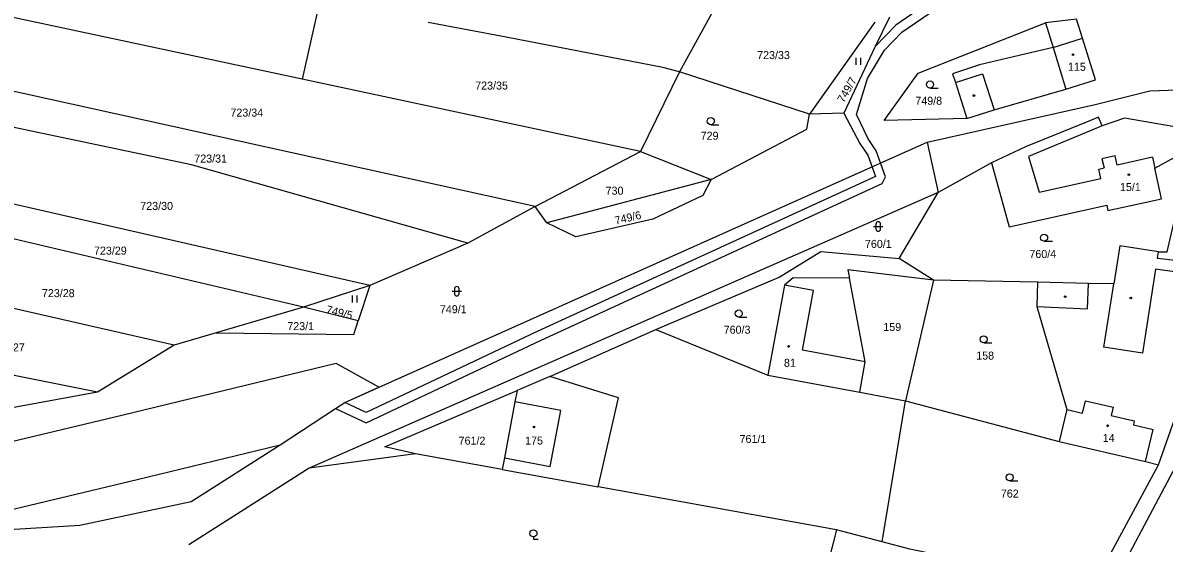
# Model space of a CAD drawing. Extents: x -776734 to -748832, y -1118122 to -976986.
# Drawn here: x -751311.9 to -751069.4, y -1113445.4 to -1113334.7 of the extents above; entities that cross this region are included whole.
import ezdxf

# ---------------------------------------------------------------- set-up
doc = ezdxf.new("R2010")
doc.units = 0
for name, color, linetype in [('KM_Hranice parcel', 7, 'Continuous'), ('KM_Parcelní čísla', 7, 'Continuous'), ('KM_Vnitřní kresba', 7, 'Continuous'), ('KM_Věcná břemena k části', 7, 'Continuous'), ('KM_Značky budov', 7, 'Continuous'), ('KM_Značky kultur', 7, 'Continuous')]:
    doc.layers.add(name, color=color, linetype=linetype)

msp = doc.modelspace()

# ---------------------------------------------------------------- linework, layer by layer
at = {"layer": 'KM_Hranice parcel'}
for p, q in [((-751162.51, -1113327.26), (-751172.37, -1113345.17)), ((-751252.56, -1113346.73), (-751324.93, -1113331.23)), ((-751248.82, -1113330.31), (-751252.56, -1113346.73)), ((-751127.75, -1113333.55), (-751130.83, -1113339.74)), ((-751130.9, -1113334.57), (-751144.8, -1113354.15)), ((-751130.83, -1113339.74), (-751137.47, -1113353.96)), ((-751203.01, -1113373.81), (-751327.85, -1113346.23)), ((-751172.37, -1113345.17), (-751180.69, -1113362.12)), ((-751144.8, -1113354.15), (-751172.37, -1113345.17)), ((-751180.69, -1113362.12), (-751252.56, -1113346.73)), ((-751137.47, -1113353.96), (-751144.8, -1113354.15)), ((-751085.94, -1113355.88), (-751098.87, -1113361.1)), ((-751243.46, -1113415.45), (-751119.75, -1113360.08)), ((-751119.75, -1113360.08), (-751117.46, -1113370.84)), ((-751203.01, -1113373.81), (-751180.69, -1113362.12)), ((-751180.69, -1113362.12), (-751165.63, -1113368.02)), ((-751098.87, -1113361.1), (-751106.11, -1113364.5)), ((-751106.11, -1113364.5), (-751117.46, -1113370.84)), ((-751165.63, -1113368.02), (-751200.59, -1113377.23)), ((-751238.16, -1113390.56), (-751332.29, -1113369.12)), ((-751117.46, -1113370.84), (-751251.04, -1113429.42)), ((-751125.74, -1113384.84), (-751117.46, -1113370.84)), ((-751203.01, -1113373.81), (-751217.31, -1113381.55)), ((-751200.59, -1113377.23), (-751203.01, -1113373.81)), ((-751252.27, -1113395.16), (-751333.64, -1113376.06)), ((-751217.31, -1113381.55), (-751238.16, -1113390.56)), ((-751118.44, -1113389.45), (-751125.74, -1113384.84)), ((-751118.44, -1113389.45), (-751124.35, -1113415.08)), ((-751096.33, -1113389.91), (-751118.44, -1113389.45)), ((-751279.75, -1113403.29), (-751336.4, -1113390.28)), ((-751238.16, -1113390.56), (-751252.27, -1113395.16)), ((-751238.16, -1113390.56), (-751240.62, -1113398.09)), ((-751252.27, -1113395.16), (-751270.77, -1113400.65)), ((-751240.62, -1113398.09), (-751252.27, -1113395.16)), ((-751270.77, -1113400.65), (-751279.75, -1113403.29)), ((-751199.91, -1113409.93), (-751177.41, -1113399.94)), ((-751177.41, -1113399.94), (-751153.63, -1113409.64)), ((-751279.75, -1113403.29), (-751295.97, -1113413.27)), ((-751295.97, -1113413.27), (-751339.18, -1113404.6)), ((-751199.91, -1113409.93), (-751206.88, -1113412.91)), ((-751153.63, -1113409.64), (-751134.08, -1113413.27)), ((-751295.97, -1113413.27), (-751326.88, -1113418.94)), ((-751206.88, -1113412.91), (-751207.33, -1113415.29)), ((-751134.08, -1113413.27), (-751124.35, -1113415.08)), ((-751207.33, -1113415.29), (-751209.58, -1113427.24)), ((-751129.31, -1113445.07), (-751124.35, -1113415.08)), ((-751124.35, -1113415.08), (-751091.7, -1113423.74)), ((-751063.84, -1113423.01), (-751081.35, -1113456)), ((-751228.44, -1113426.4), (-751251.04, -1113429.42)), ((-751210.05, -1113429.71), (-751228.44, -1113426.4)), ((-751209.58, -1113427.24), (-751210.05, -1113429.71)), ((-751251.04, -1113429.42), (-751276.6, -1113445.7)), ((-751210.05, -1113429.71), (-751189.64, -1113433.39)), ((-751139.01, -1113442.51), (-751189.64, -1113433.39)), ((-751139.01, -1113442.51), (-751141.83, -1113453.45)), ((-751129.31, -1113445.07), (-751139.01, -1113442.51))]:
    msp.add_line(p, q, dxfattribs=at)
for points in [[(-751090.32, -1113348.86), (-751084.01, -1113346.83), (-751086.77, -1113338), (-751088.04, -1113333.92), (-751094.66, -1113334.76)], [(-751172.37, -1113345.17), (-751175.89, -1113344.21), (-751209.22, -1113337.81), (-751225.77, -1113334.67)], [(-751111.32, -1113355.08), (-751128.9, -1113355.52), (-751121.67, -1113345.4), (-751094.66, -1113334.76)], [(-751094.66, -1113334.76), (-751093.03, -1113339.96), (-751108.67, -1113343.66), (-751114.36, -1113345.6), (-751113.77, -1113347.44), (-751111.32, -1113355.08)], [(-751119.75, -1113360.08), (-751084.12, -1113352.1), (-751072.49, -1113349.16), (-751058.82, -1113348.71), (-751053.99, -1113350), (-751040.41, -1113347.78)], [(-751111.32, -1113355.08), (-751105.57, -1113353.22), (-751090.32, -1113348.86)], [(-751217.31, -1113381.55), (-751276.03, -1113364.96), (-751329.3, -1113353.72)], [(-751165.63, -1113368.02), (-751145.34, -1113357.32), (-751144.8, -1113354.15)], [(-751063.05, -1113357.58), (-751077.86, -1113355.03), (-751082.6, -1113356.6), (-751083.35, -1113354.79), (-751085.94, -1113355.88)], [(-751106.11, -1113364.5), (-751102.34, -1113378.09), (-751081.63, -1113373.53), (-751081.37, -1113374.67), (-751069.99, -1113372.16), (-751071.42, -1113365.66), (-751063.72, -1113361.39)], [(-751070.67, -1113383.45), (-751068.76, -1113383.46), (-751063.72, -1113361.39)], [(-751165.63, -1113368.02), (-751167.44, -1113371.45), (-751178.07, -1113376.45), (-751194.42, -1113380.27), (-751200.59, -1113377.23)], [(-751070.67, -1113383.45), (-751078.87, -1113382.17), (-751080.13, -1113390.25), (-751085.52, -1113390.14), (-751096.33, -1113389.91)], [(-751177.41, -1113399.94), (-751151.22, -1113388.81), (-751142.37, -1113383.37), (-751125.74, -1113384.84)], [(-751065.04, -1113387.63), (-751066.43, -1113385.37), (-751070.88, -1113384.81), (-751070.67, -1113383.45)], [(-751118.44, -1113389.45), (-751136.63, -1113387.23), (-751136.3, -1113389)], [(-751136.3, -1113389), (-751148.25, -1113388.95), (-751150.08, -1113390.51), (-751153.63, -1113409.64)], [(-751134.08, -1113413.27), (-751132.95, -1113406.79), (-751136.3, -1113389)], [(-751096.33, -1113389.91), (-751096.46, -1113395.05), (-751090.11, -1113416.92), (-751091.7, -1113423.74)], [(-751070.65, -1113428.73), (-751060.88, -1113401.01), (-751050.57, -1113388.53)], [(-751270.77, -1113400.65), (-751241.59, -1113401.04), (-751240.62, -1113398.09)], [(-751189.64, -1113433.39), (-751185.37, -1113414.49), (-751199.91, -1113409.93)], [(-751228.44, -1113426.4), (-751234.95, -1113424.91), (-751206.88, -1113412.91)], [(-751257.21, -1113424.44), (-751245.42, -1113416.73), (-751243.46, -1113415.45)], [(-751091.7, -1113423.74), (-751073.38, -1113428.03), (-751070.65, -1113428.73)], [(-751346.94, -1113444.57), (-751338, -1113443.86), (-751299.77, -1113441.52), (-751276.13, -1113436.49), (-751257.21, -1113424.44)], [(-751086.27, -1113455.98), (-751083.26, -1113452.12), (-751070.65, -1113428.73)], [(-751086.27, -1113455.98), (-751112.27, -1113449.02), (-751123.42, -1113446.63), (-751129.31, -1113445.07)]]:
    msp.add_lwpolyline(points, dxfattribs=at)
at = {"layer": 'KM_Vnitřní kresba'}
for p, q in [((-751093.03, -1113339.96), (-751086.77, -1113338)), ((-751093.03, -1113339.96), (-751090.32, -1113348.86)), ((-751113.77, -1113347.44), (-751108.04, -1113345.59)), ((-751108.04, -1113345.59), (-751105.57, -1113353.22)), ((-751082.6, -1113356.6), (-751098.27, -1113363.12)), ((-751098.27, -1113363.12), (-751095.99, -1113370.73)), ((-751079.85, -1113363.03), (-751082.64, -1113363.65)), ((-751079.42, -1113364.99), (-751079.85, -1113363.03)), ((-751071.93, -1113363.33), (-751079.42, -1113364.99)), ((-751071.93, -1113363.33), (-751071.42, -1113365.66)), ((-751083.32, -1113365.85), (-751082.21, -1113365.6)), ((-751082.64, -1113363.65), (-751082.21, -1113365.6)), ((-751095.99, -1113370.73), (-751082.88, -1113367.84)), ((-751082.88, -1113367.84), (-751083.32, -1113365.85)), ((-751071.24, -1113387.14), (-751074.02, -1113404.96)), ((-751066.76, -1113387.73), (-751071.24, -1113387.14)), ((-751143.93, -1113391.65), (-751150.08, -1113390.51)), ((-751146.28, -1113404.31), (-751143.93, -1113391.65)), ((-751085.7, -1113395.56), (-751085.52, -1113390.14)), ((-751082.22, -1113403.69), (-751080.13, -1113390.25)), ((-751096.46, -1113395.05), (-751085.7, -1113395.56)), ((-751132.95, -1113406.79), (-751146.28, -1113404.31)), ((-751074.02, -1113404.96), (-751082.22, -1113403.69)), ((-751197.6, -1113417.15), (-751207.33, -1113415.29)), ((-751086.77, -1113417.7), (-751086.17, -1113415.12)), ((-751086.17, -1113415.12), (-751080.28, -1113416.49)), ((-751080.28, -1113416.49), (-751080.68, -1113418.25)), ((-751199.88, -1113429.09), (-751197.6, -1113417.15)), ((-751090.11, -1113416.92), (-751086.77, -1113417.7)), ((-751080.68, -1113418.25), (-751075.78, -1113419.39)), ((-751075.78, -1113419.39), (-751075.98, -1113420.22)), ((-751075.98, -1113420.22), (-751071.79, -1113421.19)), ((-751073.38, -1113428.03), (-751071.79, -1113421.19)), ((-751209.58, -1113427.24), (-751199.88, -1113429.09))]:
    msp.add_line(p, q, dxfattribs=at)
at = {"layer": 'KM_Věcná břemena k části'}
for points in [[(-751117.16, -1113328.77), (-751126.44, -1113335.2), (-751130.83, -1113339.74), (-751137.47, -1113353.96), (-751134.08, -1113360.42), (-751132.41, -1113362.87), (-751130.77, -1113367.4), (-751202.6, -1113400.4), (-751238.96, -1113417.6), (-751243.46, -1113415.45), (-751236.23, -1113412.21), (-751236.72, -1113411.94), (-751245.3, -1113407.14), (-751290.86, -1113418.21), (-751344.3, -1113430.98)], [(-751338, -1113443.86), (-751287.58, -1113431.83), (-751257.21, -1113424.44), (-751245.42, -1113416.73), (-751238.96, -1113419.82), (-751201.76, -1113402.22), (-751129.32, -1113368.93), (-751128.63, -1113367.45), (-751130.61, -1113361.95), (-751132.34, -1113359.42), (-751134.78, -1113354.25), (-751132.42, -1113346.56), (-751128.85, -1113340.57), (-751125.14, -1113336.74), (-751116.26, -1113330.59)]]:
    msp.add_lwpolyline(points, dxfattribs=at)
at = {"layer": 'KM_Značky budov'}
for centre in [(-751088.7968, -1113341.4892), (-751109.8568, -1113350.1992), (-751076.9368, -1113367.0092), (-751090.4568, -1113392.9692), (-751076.5168, -1113393.2592), (-751149.1968, -1113403.5392), (-751203.2868, -1113420.6592), (-751081.4468, -1113420.4192)]:
    msp.add_circle(centre, 0.175, dxfattribs=at)
at = {"layer": 'KM_Značky kultur'}
for p, q in [((-751134.841, -1113343.68), (-751134.841, -1113342.18)), ((-751133.84, -1113343.68), (-751133.84, -1113342.18)), ((-751119.163, -1113348.6), (-751117.413, -1113348.6)), ((-751165.743, -1113356.39), (-751163.993, -1113356.39)), ((-751130.681, -1113377.541), (-751130.681, -1113378.542)), ((-751129.679, -1113378.542), (-751129.679, -1113377.541)), ((-751131.181, -1113378.041), (-751129.179, -1113378.041)), ((-751094.933, -1113381.18), (-751093.183, -1113381.18)), ((-751220.681, -1113391.811), (-751218.679, -1113391.811)), ((-751220.181, -1113391.311), (-751220.181, -1113392.312)), ((-751219.179, -1113392.312), (-751219.179, -1113391.311)), ((-751241.851, -1113394.18), (-751241.851, -1113392.68)), ((-751240.85, -1113394.18), (-751240.85, -1113392.68)), ((-751159.793, -1113397.29), (-751158.043, -1113397.29)), ((-751107.763, -1113402.79), (-751106.013, -1113402.79)), ((-751102.263, -1113432.13), (-751100.513, -1113432.13)), ((-751203.41, -1113444.042), (-751203.41, -1113444.54)), ((-751203.41, -1113444.54), (-751202.409, -1113444.54))]:
    msp.add_line(p, q, dxfattribs=at)
for centre in [(-751119.1629, -1113347.8498), (-751165.7429, -1113355.6398), (-751094.9329, -1113380.4298), (-751159.7929, -1113396.5398), (-751107.7629, -1113402.0398), (-751102.2629, -1113431.3798), (-751203.4093, -1113443.2909)]:
    msp.add_circle(centre, 0.75, dxfattribs=at)
for centre, start, end in [((-751130.18, -1113377.5409), 0, 180), ((-751130.18, -1113378.5409), 180, 359.987886), ((-751219.68, -1113391.3109), 0, 180), ((-751219.68, -1113392.3109), 180, 359.987886)]:
    msp.add_arc(centre, 0.5, start, end, dxfattribs=at)

# ---------------------------------------------------------------- texts
at = {"layer": 'KM_Parcelní čísla'}
for s, p in [('723/33', (-751155.887, -1113342.44)), ('115', (-751089.87, -1113344.93)), ('723/35', (-751215.777, -1113348.92)), ('749/8', (-751122.29, -1113352.15)), ('723/34', (-751267.767, -1113354.67)), ('729', (-751167.885, -1113359.59)), ('723/31', (-751275.447, -1113364.44)), ('730', (-751188.075, -1113371.27)), ('15/1', (-751078.82, -1113370.5)), ('723/30', (-751286.917, -1113374.51)), ('723/29', (-751296.747, -1113384.02)), ('760/1', (-751132.99, -1113382.59)), ('760/4', (-751098.06, -1113384.73)), ('723/28', (-751307.807, -1113393.06)), ('749/1', (-751223.278, -1113396.48)), ('723/1', (-751255.688, -1113400.08)), ('760/3', (-751162.99, -1113400.84)), ('159', (-751129.09, -1113400.26)), ('723/27', (-751318.397, -1113404.6)), ('81', (-751150.2, -1113407.88)), ('158', (-751109.35, -1113406.34)), ('761/2', (-751219.3, -1113424.43)), ('175', (-751205.17, -1113424.41)), ('761/1', (-751159.62, -1113424.07)), ('14', (-751082.48, -1113423.85)), ('762', (-751104.12, -1113435.68))]:
    msp.add_text(s, height=1.7, dxfattribs=at).set_placement(p)
for s, rotation, p in [('749/7', 59.999997, (-751137.493, -1113351.851)), ('749/6', 13, (-751185.912, -1113377.65)), ('749/5', 346, (-751247.576, -1113396.446))]:
    msp.add_text(s, height=1.7, rotation=rotation, dxfattribs=at).set_placement(p)

doc.saveas('drawing.dxf')
